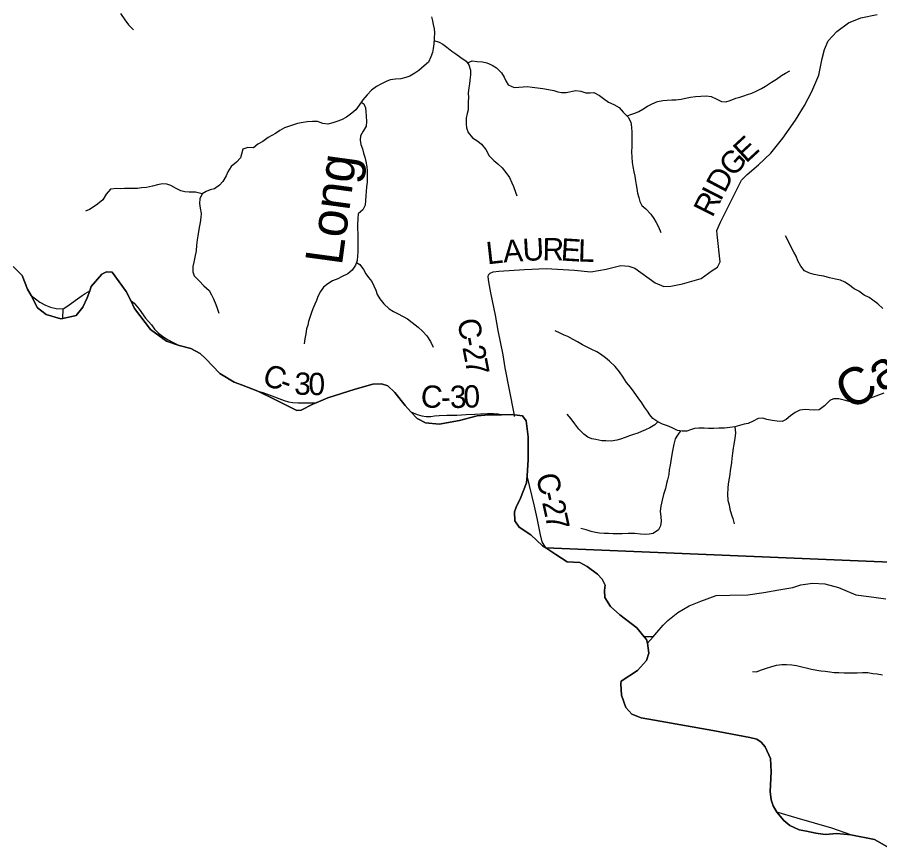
# Model space of a CAD drawing. Extents: x 1578669 to 1989827, y 208020 to 553079.
# Drawn here: x 1751961 to 1763570, y 362863 to 374035 of the extents above; entities that cross this region are included whole.
import ezdxf

# ---------------------------------------------------------------- set-up
doc = ezdxf.new("R2010")
doc.units = 0
for name, color, linetype in [('GM_X_Adjacent_County', 7, 'Continuous'), ('GM_X_County', 7, 'Continuous'), ('GM_X_County_Road', 7, 'Continuous'), ('GM_X_County_Road_Text', 7, 'Continuous'), ('GM_X_Minor_River', 7, 'Continuous'), ('GM_X_Minor_River_Text', 7, 'Continuous'), ('GM_X_State_Route', 7, 'Continuous'), ('GM_X_Township', 7, 'Continuous'), ('GM_X_Township_Road', 7, 'Continuous')]:
    doc.layers.add(name, color=color, linetype=linetype)

msp = doc.modelspace()

# ---------------------------------------------------------------- linework, layer by layer
at = {"layer": 'GM_X_Adjacent_County'}
msp.add_lwpolyline([(1751907, 370684), (1752027, 370561), (1752101, 370378), (1752146, 370293), (1752234, 370125), (1752348, 370036), (1752548, 369977), (1752573, 369983), (1752756, 370025), (1752845, 370133), (1752902, 370259), (1752936, 370353), (1752956, 370411), (1753101, 370581), (1753163, 370611), (1753238, 370606), (1753429, 370347), (1753488, 370225), (1753540, 370118), (1753756, 369834), (1753971, 369677), (1754140, 369621), (1754299, 369579), (1754424, 369514), (1754495, 369446), (1754687, 369241), (1754881, 369126), (1754978, 369090), (1755200, 369006), (1755420, 368899), (1755606, 368801), (1755722, 368743), (1755780, 368748), (1755939, 368828), (1755983, 368847), (1756143, 368917), (1756507, 369031), (1756749, 369097), (1756865, 369104), (1756947, 369076), (1757045, 368988), (1757183, 368813), (1757260, 368729), (1757344, 368638), (1757455, 368580), (1757641, 368561), (1757914, 368611), (1758150, 368671), (1758310, 368686), (1758477, 368688), (1758622, 368689), (1758652, 368686), (1758760, 368675), (1758809, 368606), (1758838, 368391), (1758839, 368086), (1758824, 367868), (1758816, 367771), (1758735, 367567), (1758674, 367446), (1758653, 367381), (1758660, 367262), (1758718, 367177), (1758872, 367073), (1759032, 366926), (1759075, 366898), (1759210, 366808), (1759361, 366709), (1759533, 366701), (1759630, 366648), (1759771, 366541), (1759834, 366476), (1759876, 366397), (1759867, 366322), (1759870, 366227), (1759945, 366108), (1760070, 365996), (1760300, 365820), (1760401, 365700), (1760428, 365663), (1760442, 365615), (1760460, 365480), (1760429, 365381), (1760308, 365248), (1760089, 365105), (1760086, 365067), (1760094, 364916), (1760153, 364750), (1760234, 364660), (1760360, 364609), (1760539, 364579), (1761324, 364441), (1761823, 364346), (1761914, 364325), (1761975, 364282), (1762029, 364219), (1762097, 364061), (1762107, 363886), (1762095, 363618), (1762107, 363505), (1762136, 363428), (1762184, 363340), (1762280, 363228), (1762360, 363160), (1762486, 363104), (1762582, 363084), (1762710, 363057), (1762837, 363041), (1762992, 363055), (1763181, 363037), (1763498, 362974), (1763696, 362863)], dxfattribs=at)
at = {"layer": 'GM_X_County'}
msp.add_lwpolyline([(1763696, 362863), (1763498, 362974), (1763181, 363037), (1762992, 363055), (1762837, 363041), (1762710, 363057), (1762582, 363084), (1762486, 363104), (1762360, 363160), (1762280, 363228), (1762184, 363340), (1762136, 363428), (1762107, 363505), (1762095, 363618), (1762107, 363886), (1762097, 364061), (1762029, 364219), (1761975, 364282), (1761914, 364325), (1761823, 364346), (1761324, 364441), (1760539, 364579), (1760360, 364609), (1760234, 364660), (1760153, 364750), (1760094, 364916), (1760086, 365067), (1760089, 365105), (1760308, 365248), (1760429, 365381), (1760460, 365480), (1760442, 365615), (1760428, 365663), (1760401, 365700), (1760300, 365820), (1760070, 365996), (1759945, 366108), (1759870, 366227), (1759867, 366322), (1759876, 366397), (1759834, 366476), (1759771, 366541), (1759630, 366648), (1759533, 366701), (1759361, 366709), (1759210, 366808), (1759075, 366898), (1759032, 366926), (1758872, 367073), (1758718, 367177), (1758660, 367262), (1758653, 367381), (1758674, 367446), (1758735, 367567), (1758816, 367771), (1758824, 367868), (1758839, 368086), (1758838, 368391), (1758809, 368606), (1758760, 368675), (1758652, 368686), (1758622, 368689), (1758477, 368688), (1758310, 368686), (1758150, 368671), (1757914, 368611), (1757641, 368561), (1757455, 368580), (1757344, 368638), (1757260, 368729), (1757183, 368813), (1757045, 368988), (1756947, 369076), (1756865, 369104), (1756749, 369097), (1756507, 369031), (1756143, 368917), (1755983, 368847), (1755939, 368828), (1755780, 368748), (1755722, 368743), (1755606, 368801), (1755420, 368899), (1755200, 369006), (1754978, 369090), (1754881, 369126), (1754687, 369241), (1754495, 369446), (1754424, 369514), (1754299, 369579), (1754140, 369621), (1753971, 369677), (1753756, 369834), (1753540, 370118), (1753488, 370225), (1753429, 370347), (1753238, 370606), (1753163, 370611), (1753101, 370581), (1752956, 370411), (1752936, 370353), (1752902, 370259), (1752845, 370133), (1752756, 370025), (1752573, 369983), (1752548, 369977), (1752348, 370036), (1752234, 370125), (1752146, 370293), (1752101, 370378), (1752027, 370561), (1751907, 370684)], dxfattribs=at)
at = {"layer": 'GM_X_County_Road'}
for points in [[(1758655, 368664), (1758652, 368686), (1758649, 368705), (1758530, 369317), (1758503, 369493), (1758432, 369819), (1758398, 370027), (1758337, 370329), (1758309, 370477), (1758299, 370545), (1758302, 370572), (1758324, 370593), (1758365, 370610), (1758442, 370619), (1758787, 370642), (1759078, 370656), (1759461, 370635), (1759682, 370611), (1759889, 370646), (1759979, 370668), (1760086, 370694), (1760194, 370687), (1760272, 370662), (1760549, 370464), (1760664, 370415), (1760757, 370416), (1760916, 370448), (1761167, 370523), (1761315, 370630), (1761385, 370675), (1761420, 370745), (1761382, 371111), (1761375, 371165), (1761424, 371277), (1761670, 371764), (1761711, 371842), (1761787, 371921), (1761938, 372048), (1762105, 372205), (1762265, 372408), (1762437, 372649), (1762557, 372846), (1762654, 373038), (1762750, 373257), (1762795, 373482), (1762828, 373602), (1762876, 373718), (1762994, 373843), (1763147, 373959), (1763317, 374026), (1763536, 374071)], [(1752146, 370293), (1752265, 370201), (1752339, 370161), (1752408, 370135), (1752486, 370119), (1752577, 370113), (1752627, 370143), (1752833, 370291), (1752875, 370317), (1752936, 370353)], [(1753488, 370225), (1753536, 370189), (1753600, 370106), (1753687, 369986), (1753766, 369896), (1753807, 369841), (1753862, 369785), (1753936, 369732), (1753992, 369696), (1754060, 369659), (1754140, 369621)], [(1755200, 369006), (1755265, 368989), (1755353, 368955), (1755552, 368878), (1755613, 368861), (1755668, 368851), (1755743, 368848), (1755860, 368847), (1755983, 368847)], [(1757260, 368729), (1757345, 368692), (1757405, 368675), (1757466, 368663), (1757527, 368666), (1757579, 368675), (1757638, 368676), (1757742, 368680), (1757876, 368683), (1758001, 368692), (1758120, 368694), (1758195, 368699), (1758292, 368704), (1758371, 368704), (1758430, 368698), (1758477, 368688)], [(1759075, 366898), (1759024, 366980), (1759003, 367074), (1758957, 367297), (1758922, 367458), (1758824, 367868)], [(1759361, 366709), (1759210, 366808), (1759075, 366898)], [(1760520, 365700), (1760401, 365700)]]:
    msp.add_lwpolyline(points, dxfattribs=at)
at = {"layer": 'GM_X_Minor_River'}
for points in [[(1753349, 374084), (1753409, 374001), (1753460, 373935), (1753524, 373868)], [(1757536, 374039), (1757550, 373987), (1757559, 373937), (1757573, 373880), (1757575, 373830), (1757571, 373750), (1757566, 373680), (1757558, 373616), (1757548, 373562), (1757526, 373502)], [(1757569, 373724), (1757638, 373702), (1757690, 373672), (1757742, 373631), (1757810, 373579), (1757862, 373545), (1757932, 373494), (1758003, 373444), (1758041, 373394), (1758063, 373324), (1758063, 373263), (1758054, 373191), (1758048, 373139), (1758040, 373085), (1758030, 373019), (1758034, 372953), (1758032, 372903), (1758029, 372849), (1758029, 372792), (1758015, 372740), (1758005, 372678), (1758003, 372600), (1758006, 372548), (1758030, 372484), (1758088, 372413), (1758158, 372367), (1758211, 372327), (1758269, 372257), (1758313, 372172), (1758377, 372108), (1758428, 372062), (1758488, 372011), (1758536, 371949), (1758584, 371881), (1758617, 371808), (1758639, 371758), (1758667, 371684), (1758685, 371632)], [(1757526, 373502), (1757496, 373432), (1757438, 373382), (1757365, 373320), (1757311, 373282), (1757243, 373244), (1757189, 373224), (1757123, 373208), (1757051, 373203), (1756979, 373193), (1756927, 373173), (1756863, 373139), (1756797, 373103), (1756731, 373055), (1756669, 372991), (1756613, 372925), (1756562, 372851), (1756516, 372791), (1756464, 372743), (1756392, 372690), (1756324, 372656), (1756262, 372632), (1756210, 372614), (1756142, 372596), (1756072, 372608), (1756002, 372631), (1755936, 372633), (1755864, 372629), (1755810, 372621), (1755732, 372606), (1755558, 372548), (1755496, 372514), (1755436, 372470)], [(1758020, 373421), (1758085, 373448), (1758153, 373441), (1758221, 373437), (1758283, 373423), (1758353, 373389), (1758413, 373356), (1758478, 373288), (1758514, 373230), (1758538, 373180), (1758570, 373125), (1758648, 373089), (1758712, 373093), (1758768, 373101), (1758824, 373103), (1758890, 373096), (1758961, 373086), (1759037, 373076), (1759109, 373064), (1759183, 373049), (1759235, 373033), (1759287, 373025), (1759349, 373025), (1759477, 373052), (1759547, 373040), (1759613, 373020), (1759671, 373020), (1759723, 373023), (1759796, 372983), (1759852, 372941), (1759920, 372891), (1759992, 372862), (1760062, 372820), (1760115, 372760), (1760183, 372693), (1760219, 372623), (1760227, 372557), (1760232, 372487), (1760232, 372298), (1760230, 372224), (1760231, 372154), (1760239, 372082), (1760247, 372026), (1760261, 371957), (1760272, 371899), (1760280, 371835), (1760290, 371783), (1760298, 371731), (1760310, 371671), (1760327, 371610), (1760341, 371556), (1760369, 371504), (1760423, 371456), (1760487, 371385), (1760528, 371327), (1760562, 371275), (1760590, 371217), (1760622, 371140)], [(1760168, 372708), (1760219, 372729), (1760275, 372743), (1760327, 372769), (1760381, 372799), (1760445, 372841), (1760506, 372871), (1760580, 372900), (1760650, 372914), (1760710, 372920), (1760773, 372924), (1760827, 372926), (1760899, 372935), (1760955, 372947), (1761021, 372959), (1761091, 372969), (1761163, 372973), (1761235, 372978), (1761301, 372968), (1761375, 372932), (1761441, 372902), (1761499, 372899), (1761555, 372915), (1761631, 372945), (1761685, 372961), (1761741, 372977), (1761791, 372995), (1761847, 373015), (1761907, 373042), (1761977, 373076), (1762033, 373108), (1762111, 373164), (1762179, 373204), (1762249, 373254), (1762303, 373282), (1762358, 373314)], [(1756590, 372892), (1756626, 372869), (1756650, 372817), (1756654, 372767), (1756656, 372703), (1756660, 372635), (1756659, 372570), (1756617, 372502), (1756579, 372442), (1756575, 372380), (1756585, 372324), (1756606, 372264), (1756622, 372206), (1756638, 372152), (1756654, 372093), (1756666, 372021), (1756669, 371971), (1756671, 371911), (1756669, 371819), (1756661, 371753), (1756657, 371691), (1756652, 371638), (1756650, 371568), (1756644, 371508), (1756610, 371444), (1756550, 371390), (1756545, 371326), (1756541, 371242), (1756541, 371188), (1756543, 371126), (1756543, 371072), (1756544, 371009), (1756546, 370949), (1756544, 370879), (1756542, 370825), (1756534, 370763), (1756515, 370701), (1756469, 370631), (1756409, 370585), (1756325, 370543), (1756275, 370517), (1756203, 370489), (1756139, 370449), (1756083, 370402), (1756041, 370348), (1756008, 370278), (1755988, 370225), (1755966, 370175), (1755940, 370113), (1755920, 370063), (1755903, 370009), (1755883, 369943), (1755871, 369893), (1755855, 369843), (1755843, 369777), (1755833, 369711), (1755824, 369641)], [(1755436, 372470), (1755336, 372418), (1755268, 372362), (1755197, 372327), (1755141, 372277), (1755065, 372283), (1754995, 372260), (1754977, 372194), (1754966, 372142), (1754910, 372084), (1754840, 372028), (1754797, 371956), (1754771, 371901), (1754728, 371827), (1754684, 371775), (1754616, 371729), (1754556, 371713), (1754503, 371692), (1754449, 371660), (1754417, 371592), (1754416, 371528), (1754424, 371468), (1754438, 371396), (1754431, 371342), (1754421, 371276), (1754409, 371208), (1754390, 371094), (1754384, 371041), (1754373, 370969), (1754369, 370891), (1754352, 370809), (1754336, 370741), (1754325, 370681), (1754323, 370609), (1754343, 370557), (1754408, 370489), (1754474, 370424), (1754544, 370360), (1754575, 370303), (1754601, 370245), (1754635, 370171), (1754652, 370121), (1754674, 370054)], [(1754449, 371660), (1754361, 371681), (1754275, 371683), (1754217, 371685), (1754161, 371702), (1754098, 371732), (1754028, 371771), (1753974, 371791), (1753916, 371793), (1753850, 371782), (1753782, 371762), (1753702, 371744), (1753632, 371739), (1753579, 371733), (1753511, 371731), (1753457, 371730), (1753405, 371730), (1753355, 371728), (1753301, 371733), (1753215, 371721), (1753159, 371655), (1753114, 371579), (1753040, 371520), (1752984, 371482), (1752932, 371450), (1752881, 371426)], [(1763610, 370118), (1763542, 370179), (1763476, 370229), (1763425, 370263), (1763359, 370298), (1763287, 370350), (1763227, 370382), (1763149, 370439), (1763098, 370473), (1763040, 370497), (1762976, 370513), (1762892, 370530), (1762818, 370550), (1762752, 370562), (1762688, 370574), (1762622, 370591), (1762558, 370625), (1762509, 370687), (1762469, 370758), (1762443, 370822), (1762413, 370874), (1762364, 370968), (1762334, 371035), (1762302, 371097)], [(1756526, 370736), (1756571, 370707), (1756619, 370642), (1756653, 370584), (1756689, 370534), (1756732, 370482), (1756762, 370421), (1756788, 370363), (1756806, 370307), (1756840, 370245), (1756893, 370180), (1756965, 370112), (1757025, 370076), (1757079, 370048), (1757153, 370009), (1757212, 369977), (1757274, 369931), (1757356, 369868), (1757416, 369812), (1757473, 369750), (1757523, 369671), (1757561, 369597)], [(1763626, 368976), (1763482, 368924), (1763428, 368906), (1763364, 368884), (1763296, 368867), (1763220, 368861), (1763160, 368865), (1763090, 368883), (1763020, 368902), (1762948, 368900), (1762896, 368878), (1762828, 368808), (1762756, 368752), (1762690, 368748), (1762618, 368753), (1762566, 368757), (1762496, 368751), (1762432, 368717), (1762370, 368673), (1762308, 368623), (1762258, 368599), (1762188, 368600), (1762120, 368612), (1762052, 368626), (1761998, 368640), (1761932, 368639), (1761864, 368603), (1761798, 368571), (1761744, 368561), (1761682, 368541), (1761620, 368523), (1761550, 368514), (1761480, 368508), (1761402, 368506), (1761336, 368502), (1761266, 368504), (1761208, 368509), (1761134, 368509), (1761078, 368503), (1761024, 368485), (1760974, 368469), (1760912, 368468), (1760847, 368476), (1760775, 368510), (1760713, 368538), (1760645, 368561), (1760583, 368591), (1760517, 368637), (1760474, 368687), (1760444, 368738), (1760402, 368792), (1760368, 368848), (1760320, 368916), (1760263, 368991), (1760215, 369057), (1760159, 369121), (1760114, 369192), (1760068, 369264), (1760008, 369336), (1759930, 369409), (1759877, 369455), (1759813, 369501), (1759761, 369532), (1759685, 369570), (1759631, 369598), (1759571, 369630), (1759500, 369669), (1759444, 369699), (1759372, 369741), (1759320, 369760), (1759268, 369784), (1759202, 369816)], [(1760583, 368591), (1760541, 368553), (1760475, 368513), (1760417, 368483), (1760365, 368461), (1760315, 368439), (1760257, 368420), (1760203, 368406), (1760143, 368382), (1760081, 368360), (1760029, 368348), (1759953, 368332), (1759881, 368335), (1759829, 368339), (1759749, 368355), (1759693, 368365), (1759639, 368384), (1759585, 368426), (1759520, 368492), (1759466, 368566), (1759414, 368633), (1759362, 368697)], [(1760887, 368471), (1760848, 368414), (1760818, 368362), (1760798, 368294), (1760774, 368181), (1760757, 368069), (1760749, 368009), (1760737, 367947), (1760729, 367885), (1760712, 367813), (1760700, 367763), (1760684, 367695), (1760660, 367615), (1760640, 367538), (1760621, 367458), (1760613, 367392), (1760625, 367314), (1760627, 367258), (1760618, 367192), (1760592, 367138), (1760522, 367092), (1760466, 367082), (1760410, 367076), (1760348, 367080), (1760272, 367089), (1760182, 367091), (1760104, 367087), (1760041, 367085), (1759975, 367086), (1759917, 367088), (1759861, 367088), (1759797, 367094), (1759743, 367104), (1759685, 367119), (1759617, 367141), (1759547, 367157)], [(1761620, 368523), (1761626, 368445), (1761618, 368369), (1761607, 368293), (1761595, 368239), (1761589, 368171), (1761579, 368099), (1761573, 368044), (1761566, 367988), (1761558, 367938), (1761550, 367884), (1761542, 367834), (1761528, 367758), (1761523, 367702), (1761519, 367620), (1761527, 367534), (1761541, 367477), (1761554, 367417), (1761576, 367343), (1761592, 367293), (1761610, 367221)], [(1761859, 365233), (1761911, 365229), (1761965, 365251), (1762047, 365277), (1762103, 365295), (1762181, 365317), (1762253, 365326), (1762315, 365328), (1762385, 365324), (1762447, 365316), (1762521, 365297), (1762595, 365277), (1762652, 365267), (1762722, 365253), (1762776, 365244), (1762834, 365236), (1762898, 365228), (1762958, 365220), (1763020, 365218), (1763092, 365217), (1763146, 365215), (1763198, 365217), (1763266, 365217), (1763338, 365221), (1763410, 365218), (1763476, 365208), (1763536, 365200), (1763605, 365190)]]:
    msp.add_lwpolyline(points, dxfattribs=at)
at = {"layer": 'GM_X_State_Route'}
for points in [[(1760442, 365615), (1760520, 365700), (1760568, 365759), (1760656, 365856), (1760719, 365919), (1760850, 366027), (1761005, 366118), (1761162, 366181), (1761368, 366256), (1761551, 366262), (1761796, 366267), (1762011, 366296), (1762212, 366332), (1762399, 366364), (1762508, 366398), (1762663, 366423), (1762829, 366415), (1763015, 366363), (1763249, 366267), (1763423, 366241), (1763653, 366210)], [(1763181, 363037), (1762923, 363125), (1762459, 363260), (1762184, 363340)]]:
    msp.add_lwpolyline(points, dxfattribs=at)
at = {"layer": 'GM_X_Township'}
for points in [[(1765116, 366648), (1759075, 366898), (1759032, 366926), (1758872, 367073), (1758718, 367177), (1758660, 367262), (1758653, 367381), (1758674, 367446), (1758735, 367567), (1758816, 367771), (1758824, 367868), (1758839, 368086), (1758838, 368391), (1758809, 368606), (1758760, 368675), (1758652, 368686), (1758622, 368689), (1758477, 368688), (1758310, 368686), (1758150, 368671), (1757914, 368611), (1757641, 368561), (1757455, 368580), (1757344, 368638), (1757260, 368729), (1757183, 368813), (1757045, 368988), (1756947, 369076), (1756865, 369104), (1756749, 369097), (1756507, 369031), (1756143, 368917), (1755983, 368847), (1755939, 368828), (1755780, 368748), (1755722, 368743), (1755606, 368801), (1755420, 368899), (1755200, 369006), (1754978, 369090), (1754881, 369126), (1754687, 369241), (1754495, 369446), (1754424, 369514), (1754299, 369579), (1754140, 369621), (1753971, 369677), (1753756, 369834), (1753540, 370118), (1753488, 370225), (1753429, 370347), (1753238, 370606), (1753163, 370611), (1753101, 370581), (1752956, 370411), (1752936, 370353), (1752902, 370259), (1752845, 370133), (1752756, 370025), (1752573, 369983), (1752548, 369977), (1752348, 370036), (1752234, 370125), (1752146, 370293), (1752101, 370378), (1752027, 370561), (1751907, 370684)], [(1763696, 362863), (1763498, 362974), (1763181, 363037), (1762992, 363055), (1762837, 363041), (1762710, 363057), (1762582, 363084), (1762486, 363104), (1762360, 363160), (1762280, 363228), (1762184, 363340), (1762136, 363428), (1762107, 363505), (1762095, 363618), (1762107, 363886), (1762097, 364061), (1762029, 364219), (1761975, 364282), (1761914, 364325), (1761823, 364346), (1761324, 364441), (1760539, 364579), (1760360, 364609), (1760234, 364660), (1760153, 364750), (1760094, 364916), (1760086, 365067), (1760089, 365105), (1760308, 365248), (1760429, 365381), (1760460, 365480), (1760442, 365615), (1760428, 365663), (1760401, 365700), (1760300, 365820), (1760070, 365996), (1759945, 366108), (1759870, 366227), (1759867, 366322), (1759876, 366397), (1759834, 366476), (1759771, 366541), (1759630, 366648), (1759533, 366701), (1759361, 366709), (1759210, 366808), (1759075, 366898), (1765116, 366648)]]:
    msp.add_lwpolyline(points, dxfattribs=at)
at = {"layer": 'GM_X_Township_Road'}
msp.add_lwpolyline([(1752573, 369983), (1752577, 370113)], dxfattribs=at)

# ---------------------------------------------------------------- texts
at = {"layer": 'GM_X_County_Road_Text'}
for s, rotation, p in [('E', 42.7903, (1761771, 372064)), ('G', 46.9297, (1761595, 371875)), ('D', 62.0664, (1761483, 371659)), ('I', 63.1941, (1761428, 371550)), ('R', 63.2255, (1761317, 371330)), ('L', 6.468, (1758289, 370710)), ('A', 3.9738, (1758508, 370735)), ('U', 3.2073, (1758770, 370754)), ('R', 358.9227, (1759028, 370768)), ('E', 356.3461, (1759271, 370764)), ('L', 358.3921, (1759506, 370749)), ('C', 280.6415, (1757882, 369957)), ('-', 280.7917, (1757927, 369716)), ('2', 280.8572, (1757950, 369596)), ('7', 280.8949, (1757985, 369416)), ('C', 340.128, (1755242, 369103)), ('3', 357.7876, (1755686, 368960)), ('0', 359.8893, (1755881, 368952)), ('-', 340.6511, (1755475, 369018)), ('C', 354.7465, (1757381, 368796)), ('3', 1.3916, (1757788, 368777)), ('0', 1.4016, (1757971, 368782)), ('-', 2.1339, (1757667, 368773)), ('C', 283.4663, (1758939, 367866)), ('2', 282.3848, (1759023, 367510)), ('-', 283.1308, (1758996, 367628)), ('7', 281.9084, (1759062, 367332))]:
    msp.add_text(s, height=300, rotation=rotation, dxfattribs=at).set_placement(p)
at = {"layer": 'GM_X_Minor_River_Text'}
for s, height, rotation, p in [('Long', 500.1, 82.2623, (1756329, 370685)), ('Carter', 500, 31.2654, (1763168, 368732))]:
    msp.add_text(s, height=height, rotation=rotation, dxfattribs=at).set_placement(p)

doc.saveas('drawing.dxf')
